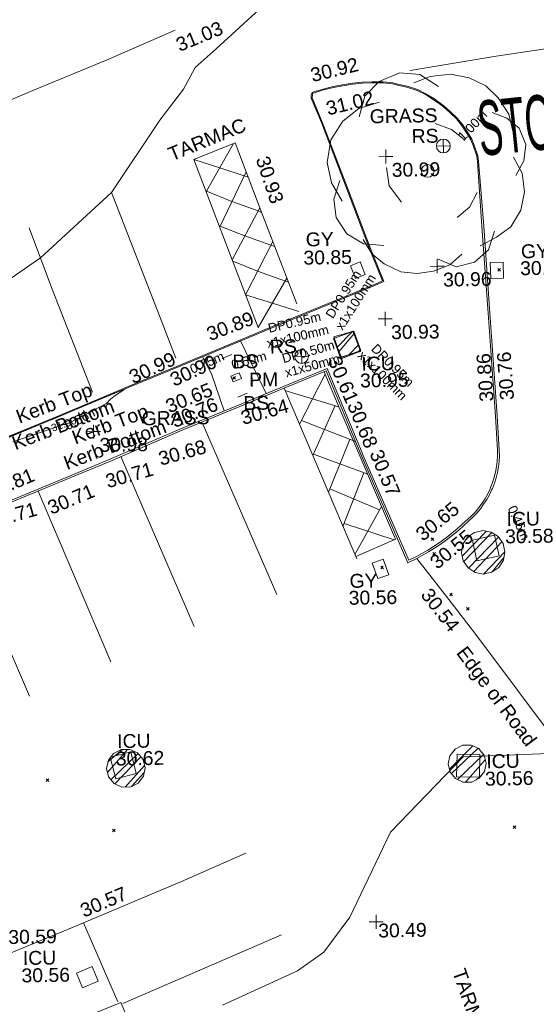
# Model space of a CAD drawing. Header units: millimetres. Extents: x -287732 to 520720, y -88450 to 287754.
# Tile 348 of 383: x 325657 to 339620, y 158224 to 184843. Entities that reach past the tile are written whole.
import ezdxf

# ---------------------------------------------------------------- set-up
doc = ezdxf.new("R2010")
doc.units = ezdxf.units.MM
for name, pattern in [('IMPORT-HIDDEN2 _3_', [4762.5, 3175, -1587.5]), ('IMPORT-UG_ELEC_QLB2 _2_', [2500, 1500, -300.0000000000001, 0, -50, 150, -300.0000000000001, 0, -200]), ('IMPORT-UG_ELEC_STREET LIGHTING_QLB2 _2_', [2700, 1500, -300.0000000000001, 0, -250, 150, -300.0000000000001, 0, -200])]:
    doc.linetypes.add(name, pattern=pattern)
for name, color, linetype, lineweight, true_color in [('00_TOPO_BIKE_STAND', 1, 'Continuous', 9, 0xff0000), ('00_TOPO_FURN_SIGN', 7, 'Continuous', 9, 0x666666), ('00_TOPO_KERB_BOTTOM', 1, 'Continuous', 9, 0xff0000), ('00_TOPO_KERB_TOP', 7, 'Continuous', 9, 0xa500a5), ('00_TOPO_LEVEL_SPOT', 7, 'Continuous', 9, 0x666666), ('00_TOPO_PARKING_METER', 6, 'Continuous', 9, 0xff00ff), ('00_TOPO_ROAD_MARKING_WHITE_CONTINUOUS', 7, 'Continuous', 9, 0x999999), ('00_TOPO_ROAD_MARKING_WHITE_DASH', 7, 'Continuous', 9, 0x999999), ('00_TOPO_SERV_GULLY', 7, 'Continuous', 9, 0x5252a5), ('00_TOPO_SERV_IC', 5, 'Continuous', 9, 0x0000ff), ('00_TOPO_TREE', 7, 'Continuous', 9, 0x666666), ('00_UAV_CONCRETE', 9, 'Continuous', 9, 0x808080), ('00_UAV_KERB_BOTTOM', 1, 'Continuous', 9, 0xff0000), ('00_UAV_KERB_TOP', 7, 'Continuous', 9, 0xa500a5), ('00_UAV_LEVEL_SPOT', 7, 'Continuous', 9, 0x666666), ('00_UAV_ROAD_MARKING_WHITE_CONTINUOUS', 7, 'Continuous', 9, 0x999999), ('00_UAV_SERV_GULLY', 7, 'Continuous', 9, 0x5252a5), ('00_UAV_SERV_IC', 5, 'Continuous', 9, 0x0000ff), ('01_DTM_CONTOUR_MNR', 7, 'Continuous', 9, 0xa5a552), ('01_DTM_CONTOUR_MNR_LABELS', 7, 'Continuous', 9, 0xa5a552), ('12333-PUM-2D-U-0001-C01 - Rev2_REVIT IMPORT_dwg', 7, 'Continuous', 9, 0x767676), ('PUM-CHAMBER EXTENTS', 6, 'IMPORT-HIDDEN2 _3_', 9, 0xff00ff), ('PUM-ELECTRIC-MH', 1, 'Continuous', 9, 0xff0000), ('PUM-ELECTRIC-QLB2', 1, 'IMPORT-UG_ELEC_QLB2 _2_', 9, 0xff0000)]:
    doc.layers.add(name, color=color, linetype=linetype, lineweight=lineweight, true_color=true_color)
for name, color, linetype, lineweight in [('00_TOPO_ROAD_TEXT', 7, 'Continuous', 9), ('00_TOPO_SURVEY_TEXT', 7, 'Continuous', 9), ('00_UAV_ROAD_EDGE', 7, 'Continuous', 9), ('00_UAV_SURVEY_TEXT', 7, 'Continuous', 9), ('GEN-TEXT', 7, 'Continuous', 9)]:
    doc.layers.add(name, color=color, linetype=linetype, lineweight=lineweight)
doc.styles.add('Arial_1', font='arial.ttf', dxfattribs={"height": 250})
doc.styles.add('Swis721 Lt BT_1', font='swissl.ttf', dxfattribs={"height": 200})
doc.styles.add('Swis721 Lt BT_2', font='swissl.ttf', dxfattribs={"height": 375})
doc.styles.add('Swis721 Lt BT_37', font='swissl.ttf', dxfattribs={"width": 0.480246, "height": 1481.4})
pattern_1 = [(45, (-533641079.65, -725615854.3560001), (-265.1650429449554, 265.1650429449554), []), (45, (-533640902.873, -725615854.3560001), (-265.1650429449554, 265.1650429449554), [])]

# ---------------------------------------------------------------- blocks, each defined once
blk = doc.blocks.new('12333-PUM-2D-U-0001-C01 - Rev2_REVIT IMPORT_dwg_CONIFEROUS_TREE_2-2077568-Site Location Plan Proposed')
at = {"layer": '00_TOPO_TREE', "color": 254, "true_color": 0xcccccc, "flags": 128}
for points in [[(534239919.7920456, 725731770.5895343), (534240086.0180855, 725732324.6763337), (534240473.8788452, 725732712.5370932), (534241027.9656445, 725732934.1718128), (534241582.0524438, 725732878.7631329), (534242080.7305633, 725732546.3110532)], [(534241415.826404, 725732657.1284132), (534241859.0958436, 725732823.3544531), (534242413.1826429, 725732878.7631329), (534242911.8607625, 725732767.945773), (534243355.1302018, 725732546.3110532), (534243687.5822815, 725732213.8589736), (534243964.6256812, 725731770.5895343), (534244075.443041, 725731271.9114147)], [(534239421.1139264, 725729498.8336568), (534239144.0705266, 725729997.5117761), (534239033.2531667, 725730551.5985756), (534239144.0705266, 725731161.0940548), (534239476.5226063, 725731659.7721742), (534239919.7920456, 725731992.2242539), (534240473.8788452, 725732158.4502938)], [(534243521.3562416, 725731825.9982141), (534243909.2170012, 725731659.7721742), (534244241.6690809, 725731382.7287747), (534244407.8951206, 725730939.4593351), (534244352.4864407, 725730496.1898955), (534244130.8517211, 725730108.329136)], [(534241969.9132034, 725731548.9548143), (534242413.1826429, 725731382.7287747), (534242745.6347225, 725731105.685375)], [(534244075.443041, 725730607.0072554), (534244297.0777608, 725730163.737816), (534244352.4864407, 725729665.0596964), (534244241.6690809, 725729166.3815771), (534243964.6256812, 725728723.1121377), (534243576.7649217, 725728446.0687377), (534243133.4954821, 725728224.4340181)], [(534241027.9656445, 725729443.4249767), (534240695.5135649, 725729886.6944163), (534240640.1048849, 725730385.3725357)], [(534240529.2875251, 725728279.8426981), (534239975.2007256, 725728335.251378), (534239531.9312862, 725728612.2947778), (534239254.8878865, 725729055.5642172), (534239199.4792065, 725729554.2423368), (534239365.7052462, 725730052.920456)], [(534243078.0868022, 725729665.0596964), (534242856.4520825, 725729277.198937), (534242524.0000027, 725729000.1555374)], [(534242634.8173627, 725728002.7992984), (534242302.3652831, 725727725.7558987), (534241859.0958436, 725727559.5298588), (534241415.826404, 725727504.121179), (534240972.5569646, 725727559.5298588), (534240529.2875251, 725727781.1645787), (534240196.8354454, 725728058.2079784), (534239975.2007256, 725728446.0687377)], [(534243521.3562416, 725728612.2947778), (534243355.1302018, 725728113.6166583), (534242967.2694423, 725727781.1645787), (534242468.5913228, 725727670.3472189), (534241969.9132034, 725727891.9819384)]]:
    blk.add_lwpolyline(points, dxfattribs=at)
at = {"layer": '00_TOPO_TREE', "color": 254, "true_color": 0xcccccc}
blk.add_circle((534241748.2784836, 725730274.5551759), 170.9299566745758, dxfattribs=at)
blk = doc.blocks.new('12333-PUM-2D-U-0001-C01 - Rev2_REVIT IMPORT_dwg_MSL_RoadSign_SYM-2077193-Site Location Plan Proposed')
at = {"layer": '00_TOPO_FURN_SIGN', "color": 254, "true_color": 0xcccccc}
for p, q in [((-500.2287617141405, 0), (499.7712382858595, 0)), ((-0.2287617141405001, -500.0000000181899), (-0.2287617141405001, 499.9999999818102))]:
    blk.add_line(p, q, dxfattribs=at)
blk.add_circle((-0.2287617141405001, 0), 500.0000000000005, dxfattribs=at)
blk = doc.blocks.new('12333-PUM-2D-U-0001-C01 - Rev2_REVIT IMPORT_dwg_MM-2077200-Site Location Plan Proposed')
at = {"layer": '00_TOPO_LEVEL_SPOT', "color": 254, "true_color": 0xcccccc, "flags": 128}
for points in [[(0, -500.0000000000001), (0, 0), (-500.0000000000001, 0)], [(500.0000000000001, 0), (0, 0), (0, 500.0000000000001)]]:
    blk.add_lwpolyline(points, dxfattribs=at)
blk = doc.blocks.new('12333-PUM-2D-U-0001-C01 - Rev2_REVIT IMPORT_dwg_UAV-2077255-Site Location Plan Proposed')
at = {"layer": '00_UAV_LEVEL_SPOT', "color": 254, "true_color": 0xcccccc, "flags": 128}
for points in [[(0, -500.0000000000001), (0, 0), (-500.0000000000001, 0)], [(500.0000000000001, 0), (0, 0), (0, 500.0000000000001)]]:
    blk.add_lwpolyline(points, dxfattribs=at)
blk = doc.blocks.new('12333-PUM-2D-U-0001-C01 - Rev2_REVIT IMPORT_dwg_MGS62954_T2_Galway_ITM_3d_Rev1-2077680-Site Location Plan Proposed')
at = {"layer": '00_TOPO_BIKE_STAND', "color": 254, "true_color": 0xcccccc}
for p, q in [((534236101.7958972, 725725299.1244249), (534236368.2490112, 725725403.0672196)), ((534236505.2071226, 725724249.7752289), (534236766.5486678, 725724354.5880898))]:
    blk.add_line(p, q, dxfattribs=at)
at = {"layer": '00_TOPO_KERB_BOTTOM', "color": 254, "true_color": 0xcccccc, "flags": 128}
blk.add_lwpolyline([(534230112.7905937, 725723225.252288), (534231575.3650307, 725723796.234311), (534233063.9536379, 725724392.969414), (534233787.8629154, 725724678.0706849), (534234801.7820843, 725725075.8976961), (534236374.8247988, 725725701.9295661), (534237846.7760964, 725726285.7525898), (534239745.9763011, 725727031.9786879), (534240334.2036757, 725727258.9801537), (534240472.0741478, 725727322.5299646), (534240138.6364812, 725728197.3671771), (534239547.698005, 725729847.0228179), (534238896.5426046, 725731628.7053179), (534238635.655548, 725732299.2308072), (534238637.9780269, 725732380.1573738), (534238661.4813097, 725732447.4702438), (534238707.1173939, 725732467.575914), (534238964.8977177, 725732536.8196646), (534239236.8008176, 725732598.9266661), (534239490.0121653, 725732644.1538292), (534239753.397713, 725732677.9635845), (534240016.1514054, 725732700.0596638), (534240282.9042745, 725732704.0964576), (534240586.6697167, 725732700.8237355), (534240843.9623744, 725732669.7744792), (534241018.1743236, 725732626.3453258), (534241229.0559636, 725732572.426522), (534241507.7608734, 725732475.1925057), (534241734.2121435, 725732360.2300683), (534241948.6871693, 725732226.5879596), (534242114.0861228, 725732102.0224271), (534242223.1390706, 725732018.81712), (534242395.2486209, 725731862.2502759), (534242571.9138868, 725731683.5795121), (534242707.4031264, 725731507.9980757), (534242855.9708462, 725731273.596766), (534242956.3675256, 725731109.3771553), (534243015.7948596, 725730944.8355962), (534243108.2430463, 725730653.8406743), (534243127.361227, 725730511.7567563)], dxfattribs=at)
at = {"layer": '00_TOPO_KERB_TOP', "color": 254, "true_color": 0xcccccc, "flags": 128}
blk.add_lwpolyline([(534230122.9405472, 725723199.530894), (534231585.5375633, 725723770.5217317), (534233074.1644384, 725724367.2721754), (534233797.9791512, 725724652.3362035), (534234811.9443784, 725725050.1812863), (534236385.0345178, 725725676.2320302), (534237856.9295892, 725726260.0327528), (534239756.0101147, 725727006.2118269), (534240344.9798015, 725727233.4997568), (534240507.1147513, 725727308.2340001), (534240164.5740715, 725728206.9547011), (534239573.6997244, 725729856.4313198), (534238922.4158126, 725731638.465451), (534238663.456287, 725732304.0368474), (534238665.4952509, 725732375.0843623), (534238683.6259878, 725732427.0103822), (534238716.3316999, 725732441.4193805), (534238971.565483, 725732509.9790912), (534239242.3136842, 725732571.8222954), (534239494.205995, 725732616.8138597), (534239756.3179936, 725732650.4601346), (534240017.5207992, 725732672.425793), (534240282.9645388, 725732676.4427758), (534240584.8589388, 725732673.1902119), (534240838.9423579, 725732642.5282363), (534241011.4051876, 725732599.5351197), (534241221.0623105, 725732545.9294037), (534241496.8992705, 725732449.695952), (534241720.6158954, 725732336.1218113), (534241933.0275382, 725732203.7654225), (534242097.3820212, 725732079.9865032), (534242205.4160115, 725731997.5586412), (534242376.1004008, 725731842.2882559), (534242551.0586978, 725731665.3438385), (534242684.7314721, 725731492.116372), (534242832.4956956, 725731258.9827707), (534242931.3129337, 725731097.3466647), (534242989.6046013, 725730935.9495224), (534243081.1599451, 725730647.7649611), (534243099.9567679, 725730508.069334)], dxfattribs=at)
at = {"layer": '00_TOPO_PARKING_METER', "color": 254, "true_color": 0xcccccc, "flags": 128}
blk.add_lwpolyline([(534236329.5549985, 725724820.0136905), (534236560.1778708, 725724908.2671813), (534236619.4006619, 725724753.5069554), (534236388.7777895, 725724665.2534645)], close=True, dxfattribs=at)
at = {"layer": '00_TOPO_ROAD_MARKING_WHITE_CONTINUOUS', "color": 254, "true_color": 0xcccccc}
for p, q in [((534235761.324481, 725729833.0695453), (534236512.9977605, 725731102.114192)), ((534236109.4265437, 725728878.616699), (534236840.9483907, 725730336.7499415)), ((534236424.2276147, 725727957.9068668), (534237192.2965027, 725729357.2339926)), ((534236767.8804522, 725727009.2314277), (534237527.8478622, 725728439.2112153)), ((534237089.9999999, 725726120.0000001), (534237894.4460961, 725727437.9644262))]:
    blk.add_line(p, q, dxfattribs=at)
at = {"layer": '00_TOPO_ROAD_MARKING_WHITE_CONTINUOUS', "color": 254, "true_color": 0xcccccc, "flags": 128}
for points in [[(534241320.0000001, 725733000), (534243650.0000001, 725733340), (534245590, 725733600), (534245930.0000002, 725731470), (534246240, 725729330.0000002)], [(534237089.9999999, 725726120.0000001), (534236380.0000001, 725728080.0000001), (534235430.0000002, 725730690.0000001), (534236560.0000002, 725731120), (534237220, 725729280.0000001), (534238150.0000001, 725726740)], [(534235430.0000002, 725730690.0000001), (534236131.9718515, 725730458.8308624), (534236785.9057662, 725730227.0341743), (534236893.1776927, 725730191.1409782)], [(534233190.0000002, 725729840.0000001), (534234430.0000002, 725726480), (534234850, 725725330.0000002)], [(534235738.2878479, 725729843.0197024), (534236440.9839446, 725729539.5058715), (534237145.7091514, 725729272.3575637), (534237238.5073884, 725729229.4529395)], [(534230950, 725728920.0000002), (534231530, 725727300.0000002), (534232580.0000001, 725724450.0000004)], [(534236085.7443486, 725728888.4674828), (534236777.4425122, 725728601.4293236), (534237476.1769543, 725728341.9617631), (534237577.782136, 725728302.8702762)], [(534236434.9952154, 725727928.1860505), (534237104.6252754, 725727642.8610036), (534237849.4387299, 725727364.2277297), (534237933.5068579, 725727331.2861457)], [(534236767.8804524, 725727009.2314277), (534237487.6259319, 725726771.4505268), (534238200.0000001, 725726530.0000001)]]:
    blk.add_lwpolyline(points, dxfattribs=at)
at = {"layer": '00_TOPO_ROAD_MARKING_WHITE_DASH', "color": 254, "true_color": 0xcccccc, "flags": 128}
blk.add_lwpolyline([(534225590, 725730430.0000002), (534227210.0000001, 725731070.0000001), (534229020.0000001, 725731790.0000001), (534231110.0000001, 725732630.0000001), (534233140.0000001, 725733430.0000002), (534234990.0000001, 725734200.0000001)], dxfattribs=at)
at = {"layer": '00_TOPO_SERV_GULLY', "color": 254, "true_color": 0xcccccc, "flags": 128}
blk.add_lwpolyline([(534239612.4971143, 725727741.2342566), (534239744.5430348, 725727402.5747768), (534240008.1114383, 725727505.3421124), (534239876.0655179, 725727844.0015924)], close=True, dxfattribs=at)
at = {"layer": '00_TOPO_SERV_IC', "color": 254, "true_color": 0xcccccc, "flags": 128}
blk.add_lwpolyline([(534239133.9794844, 725725786.6742895), (534239337.3854036, 725725239.7373326), (534239850.7112083, 725725430.6432605), (534239647.3052891, 725725977.5802174)], close=True, dxfattribs=at)
at = {"layer": '00_UAV_CONCRETE', "color": 254, "true_color": 0xcccccc, "flags": 128}
for points in [[(534236612.3860958, 725725766.4069469), (534236853.874, 725725246.0070001), (534237275.4194536, 725724330.2568313)], [(534236134.8729843, 725723884.1235216), (534235811.874, 725724894.0070001), (534235571.2068007, 725725352.3488431)]]:
    blk.add_lwpolyline(points, dxfattribs=at)
at = {"layer": '00_UAV_KERB_BOTTOM', "color": 254, "true_color": 0xcccccc, "flags": 128}
for points in [[(534243127.361227, 725730511.7567563), (534243236.5930002, 725728757.7025001), (534243360.5930002, 725726398.7025001), (534243408.8928985, 725725521.0965035), (534243513.5930002, 725723618.7024999), (534243550.5930001, 725722689.7025), (534243549.2705837, 725722538.846152), (534243538.4784285, 725722388.3705195), (534243518.2591261, 725722238.8694613), (534243488.6924726, 725722090.93299), (534243449.8951542, 725721945.1449431), (534243402.0202866, 725721802.0806793), (534243345.2568092, 725721662.304808), (534243329.5930001, 725721627.7025001), (534243262.0231451, 725721492.8184711), (534243186.1171856, 725721362.4433514), (534243102.1746876, 725721237.0916717), (534243010.526934, 725721117.2581381), (534242911.5356165, 725721003.4156785), (534242805.5914083, 725720896.0135775), (534242693.1124231, 725720795.4757018), (534242685.6675407, 725720789.2666677), (534242682.5930002, 725720786.7025), (534242405.9002013, 725720542.4900826), (534242114.4191681, 725720316.1332473), (534241906.5930001, 725720171.7025), (534241592.8152905, 725719977.4290879), (534241267.4582211, 725719803.2412952), (534241024.5930001, 725719689.7024999), (534239881.1655107, 725722461.1396264), (534239797.5930002, 725722663.7025001), (534238905.5930001, 725724915.7025), (534237214.5930002, 725724252.7025), (534236710.394813, 725724055.5160804), (534234992.5930001, 725723383.7024999), (534233018.5930001, 725722572.7025001), (534232069.0524002, 725722197.9466577), (534229040.5930002, 725721002.7025)], [(534215786.6146466, 725700307.1021081), (534216181.7485, 725701315.9545), (534219820.8003632, 725702761.3397483), (534221667.2950001, 725703494.7440002), (534224117.2950001, 725704451.7440002), (534224473.4276733, 725704591.0216199), (534227661.295, 725705837.7440002), (534229131.4903687, 725706407.3302213), (534231032.2950002, 725707143.7440003), (534233058.2950001, 725707944.7440002), (534233354.6905473, 725707220.4945699), (534234023.295, 725705586.7440002), (534235234.2913436, 725702589.017175), (534235386.295, 725702212.7440001), (534237104.1221594, 725697954.6488671), (534237529.2950001, 725696900.7440002), (534238528.295, 725694410.7440002), (534238982.4704008, 725693321.8751311), (534239542.854, 725691978.3760003), (534240859.2123395, 725688659.6395067), (534240849.3084028, 725688684.6088142)]]:
    blk.add_lwpolyline(points, dxfattribs=at)
at = {"layer": '00_UAV_KERB_TOP', "color": 254, "true_color": 0xcccccc, "flags": 128}
blk.add_lwpolyline([(534243099.9567679, 725730508.069334), (534243186.674633, 725728754.8362913), (534243310.6651671, 725726396.0163714), (534243359.0949923, 725725516.0496124), (534243463.647706, 725723616.3336377), (534243500.5842747, 725722688.9262798), (534243499.2862784, 725722540.8556911), (534243488.7189359, 725722393.5146338), (534243468.9208239, 725722247.1278496), (534243439.9700771, 725722102.2730597), (534243401.9809498, 725721959.5219402), (534243355.1033689, 725721819.4378645), (534243299.3010672, 725721682.0288168), (534243284.4482192, 725721649.2179716), (534243218.0225242, 725721516.6179328), (534243143.6977702, 725721388.9586722), (534243061.5038881, 725721266.2182076), (534242971.7652592, 725721148.8809401), (534242874.8360413, 725721037.4099458), (534242771.0987691, 725720932.2451503), (534242660.4301097, 725720833.3254108), (534242650.0311837, 725720824.6527034), (534242617.0015172, 725720795.5003194), (534242373.9917358, 725720581.0169414), (534242084.7976661, 725720356.4361047), (534241879.1463962, 725720213.516823), (534241567.8305905, 725720020.7676824), (534241245.0544596, 725719847.9616578), (534241050.8459785, 725719757.1697494), (534239863.9347955, 725722634.0025593), (534239843.9487791, 725722682.4446237), (534238933.7302821, 725724980.4402018), (534237196.3418986, 725724299.252444), (534236629.3351257, 725724077.5022755), (534234973.9855383, 725723430.113095), (534232999.9137866, 725722619.0836165), (534231988.0509845, 725722219.7310275), (534229022.1369806, 725721049.1717048)], dxfattribs=at)
at = {"layer": '00_UAV_ROAD_EDGE', "color": 254, "true_color": 0xcccccc, "flags": 128}
blk.add_lwpolyline([(534245059.4004699, 725714637.3543897), (534242828.2657021, 725717720.8558805), (534242112.3649704, 725718675.9904891), (534241267.4582211, 725719803.2412952)], dxfattribs=at)
at = {"layer": '00_UAV_ROAD_MARKING_WHITE_CONTINUOUS', "color": 254, "true_color": 0xcccccc}
for p, q in [((534238879.4041799, 725724824.1096504), (534238161.008788, 725723486.0589567)), ((534237786.4457945, 725724409.6864082), (534239238.8800842, 725723939.0596938)), ((534239137.2368989, 725723971.9947455), (534238505.9051991, 725722635.5857428)), ((534238216.3618417, 725723589.1570454), (534239668.3052719, 725722990.1105316)), ((534239518.3258683, 725723051.9894156), (534238911.3804608, 725721635.7323443)), ((534238523.9626558, 725722673.8099405), (534239984.6380352, 725722102.961547)), ((534239881.1630157, 725722143.4007503), (534239290.0692996, 725720701.9310532)), ((534238949.5459175, 725721724.7882915), (534240288.4257177, 725721135.373554)), ((534240340.7110178, 725721226.2897753), (534239599.8510319, 725719938.0464284)), ((534240663.0667447, 725720315.4861553), (534239323.1369578, 725720782.5714424)), ((534232980.7796368, 725707961.3943529), (534232094.865531, 725710114.3672941)), ((534237434.7796367, 725709694.3943528), (534233117.7796368, 725707912.3943529))]:
    blk.add_line(p, q, dxfattribs=at)
at = {"layer": '00_UAV_ROAD_MARKING_WHITE_CONTINUOUS', "color": 254, "true_color": 0xcccccc, "flags": 128}
for points in [[(534239622.10482, 725719883.1712539), (534240703.7796367, 725720332.3943528), (534239264.3544157, 725723876.3404527), (534238850.9104568, 725724894.2628037)], [(534239648.7796367, 725719817.3943532), (534237762.9235018, 725724467.6895623), (534237769.759925, 725724450.8317626)], [(534237466.7796367, 725718897.394353), (534235558.3793913, 725723518.8642277), (534235527.7646466, 725723593.0023024)], [(534235223.7796367, 725718065.394353), (534233317.3022165, 725722695.4244728), (534233320.0485289, 725722688.7548375)], [(534232954.7796367, 725717149.394353), (534231065.8296137, 725721802.0040292), (534231073.9741066, 725721781.9436013)], [(534230737.7796368, 725716266.3943529), (534228827.870985, 725720917.6845424), (534228838.725722, 725720891.249492)], [(534216248.7796367, 725701401.3943529), (534215444.7796367, 725703545.394353), (534217969.8271986, 725704527.567767), (534218110.7796368, 725704582.394353), (534220962.7796369, 725705714.3943529), (534222611.6233768, 725706384.0121162), (534224168.7796368, 725707016.3943529), (534227262.7463602, 725708217.4478164), (534227437.7796367, 725708285.394353), (534231347.7796368, 725709814.3943528), (534231917.3795166, 725710043.1023936), (534234759.7796368, 725711184.3943528), (534236509.7796368, 725711917.3943529)]]:
    blk.add_lwpolyline(points, dxfattribs=at)
at = {"layer": '00_UAV_SERV_GULLY', "color": 254, "true_color": 0xcccccc, "flags": 128}
for points in [[(534243741.874, 725727775.0070001), (534243748.874, 725727336.007), (534243403.0133542, 725727330.4921377), (534243396.0133544, 725727769.4921378)], [(534240205.874, 725719276.0070001), (534240065.874, 725719698.0070001), (534240363.1509213, 725719796.6296754), (534240503.1509215, 725719374.6296754)]]:
    blk.add_lwpolyline(points, close=True, dxfattribs=at)
at = {"layer": '00_UAV_SERV_IC', "color": 254, "true_color": 0xcccccc, "flags": 128}
for points in [[(534242891.874, 725719715.0070001), (534242781.874, 725720275.007), (534243384.1401942, 725720393.3092881), (534243494.1401942, 725719833.3092883)], [(534232891.295, 725714576.7440002), (534233447.295, 725714709.7440001), (534233587.6826152, 725714122.8604362), (534233031.6826151, 725713989.8604363)], [(534242858.874, 725713859.0070001), (534242242.8740001, 725713881.007), (534242264.8700911, 725714496.897552), (534242880.8700911, 725714474.897552)], [(534231876.295, 725708750.7440002), (534232304.2950001, 725708922.7440001), (534232463.852016, 725708525.7067744), (534232035.8520161, 725708353.7067744)]]:
    blk.add_lwpolyline(points, close=True, dxfattribs=at)
at = {"layer": '01_DTM_CONTOUR_MNR', "color": 254, "true_color": 0xcccccc, "flags": 128}
for points in [[(534237386.7762394, 725734818.5030985), (534236089.3232542, 725733675.7995386), (534235511.8840165, 725733176.1765794), (534235499.8952777, 725733160.0819997), (534235190.3146485, 725732602.0354186), (534234528.5589755, 725731768.5800906), (534233190.0000002, 725729840.0000001), (534231240.0000001, 725728110), (534230442.0415124, 725727568.1040559)], [(534230118.0268199, 725723205.9195403), (534231207.1218207, 725723630.3012048), (534231587.4156746, 725723777.7529763), (534231969.5957589, 725723930.1016126), (534233068.9825088, 725724372.034983), (534233106.0000001, 725724385.5000001), (534233440.0000002, 725724510.0000001), (534233155.5477284, 725724327.6763872), (534233065.2214765, 725724250.5369129), (534232956.6225166, 725724136.1589406), (534231946.8001422, 725723630.8479447), (534231805.7857864, 725723594.0045007), (534231795.318027, 725723590.6193203), (534230408.0514608, 725723141.9896365)], [(534244990.0000001, 725714470.0000002), (534242430.0000002, 725714420.0000001), (534240430.0000002, 725712420.0000001), (534239287.6017132, 725710142.0164169), (534238573.1158552, 725709206.0809547), (534237853.9135394, 725708712.7677356), (534235809.9769884, 725707816.4081692)]]:
    blk.add_lwpolyline(points, dxfattribs=at)
blk.add_blockref('12333-PUM-2D-U-0001-C01 - Rev2_REVIT IMPORT_dwg_CONIFEROUS_TREE_2-2077568-Site Location Plan Proposed', (0, 0))
at = {"xscale": 0.375, "yscale": 0.375, "zscale": 0.375}
for name, p in [('12333-PUM-2D-U-0001-C01 - Rev2_REVIT IMPORT_dwg_MSL_RoadSign_SYM-2077193-Site Location Plan Proposed', (534242182.4249318, 725730940.571363)), ('12333-PUM-2D-U-0001-C01 - Rev2_REVIT IMPORT_dwg_MM-2077200-Site Location Plan Proposed', (534240622.6075696, 725730681.0368875)), ('12333-PUM-2D-U-0001-C01 - Rev2_REVIT IMPORT_dwg_MM-2077200-Site Location Plan Proposed', (534241958.8881712, 725727690.3764399)), ('12333-PUM-2D-U-0001-C01 - Rev2_REVIT IMPORT_dwg_MM-2077200-Site Location Plan Proposed', (534240528.6749871, 725726294.2792597)), ('12333-PUM-2D-U-0001-C01 - Rev2_REVIT IMPORT_dwg_MSL_RoadSign_SYM-2077193-Site Location Plan Proposed', (534238252.4138391, 725725318.5396696)), ('12333-PUM-2D-U-0001-C01 - Rev2_REVIT IMPORT_dwg_MM-2077200-Site Location Plan Proposed', (534232594.9010783, 725723384.2554238)), ('12333-PUM-2D-U-0001-C01 - Rev2_REVIT IMPORT_dwg_UAV-2077255-Site Location Plan Proposed', (534240000.0000001, 725710000.0000001))]:
    blk.add_blockref(name, p, dxfattribs=at)
at = {"layer": '00_TOPO_BIKE_STAND', "color": 251, "true_color": 0x666666, "char_height": 375, "width": 778.8190080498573, "attachment_point": 1, "line_spacing_factor": 1.005061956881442, "style": 'Swis721 Lt BT_2'}
for insert in [(534236379.8495027, 725725399.0852898), (534236655.9494813, 725724271.2190397)]:
    blk.add_mtext('BS', dxfattribs=dict(at, insert=insert))
at = {"layer": '00_TOPO_FURN_SIGN', "char_height": 375, "width": 783.5679044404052, "attachment_point": 1, "line_spacing_factor": 1.005061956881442, "style": 'Swis721 Lt BT_2'}
for insert in [(534241328.6483517, 725731408.0721), (534237398.6372589, 725725786.040407)]:
    blk.add_mtext('RS', dxfattribs=dict(at, insert=insert))
at = {"layer": '00_TOPO_KERB_BOTTOM', "color": 251, "true_color": 0x666666, "char_height": 375, "attachment_point": 1, "line_spacing_factor": 1.005061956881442, "style": 'Swis721 Lt BT_2'}
for s, insert, width, rotation in [('30.92', (534238594.3860722, 725733093.3850731), 1495.902363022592, 12.643359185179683), ('30.90', (534234642.3083473, 725724899.0574627), 1495.902363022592, 23.69668767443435), ('Kerb Bottom', (534230344.5726165, 725723268.6453842), 3414.456504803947, 19.921497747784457)]:
    blk.add_mtext(s, dxfattribs=dict(at, insert=insert, width=width, rotation=rotation))
at = {"layer": '00_TOPO_KERB_TOP', "color": 251, "true_color": 0x666666, "char_height": 375, "attachment_point": 1, "line_spacing_factor": 1.005061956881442, "style": 'Swis721 Lt BT_2'}
for s, insert, width, rotation in [('31.02', (534238998.2647445, 725732184.2204847), 1495.902363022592, 12.643359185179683), ('30.99', (534233536.3484839, 725724990.0895953), 1495.902363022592, 23.69668767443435), ('Kerb Top', (534230465.3303638, 725723982.7763845), 2493.170605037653, 19.921497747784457)]:
    blk.add_mtext(s, dxfattribs=dict(at, insert=insert, width=width, rotation=rotation))
at = {"layer": '00_TOPO_LEVEL_SPOT', "char_height": 375, "width": 1495.902363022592, "attachment_point": 1, "line_spacing_factor": 1.005061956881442, "style": 'Swis721 Lt BT_2'}
for s, insert in [('30.99', (534240775.4269378, 725730504.0039226)), ('30.96', (534242111.7269377, 725727513.4039226)), ('30.93', (534240681.5269378, 725726117.3039224)), ('30.98', (534232747.7269378, 725723207.3039227))]:
    blk.add_mtext(s, dxfattribs=dict(at, insert=insert))
at = {"layer": '00_TOPO_PARKING_METER', "color": 251, "true_color": 0x666666, "insert": (534236823.3293959, 725724901.1371685), "char_height": 375, "width": 888.0436250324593, "attachment_point": 1, "line_spacing_factor": 1.005061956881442, "style": 'Swis721 Lt BT_2'}
blk.add_mtext('PM', dxfattribs=at)
at = {"layer": '00_TOPO_ROAD_MARKING_WHITE_CONTINUOUS', "color": 251, "true_color": 0x666666, "char_height": 375, "width": 1495.902363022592, "attachment_point": 1, "line_spacing_factor": 1.005061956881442, "style": 'Swis721 Lt BT_2'}
for s, insert, rotation in [('30.93', (534237460.1171278, 725730789.7663804), 287.4783924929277), ('30.89', (534235655.3848948, 725726125.2846694), 19.921497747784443)]:
    blk.add_mtext(s, dxfattribs=dict(at, insert=insert, rotation=rotation))
at = {"layer": '00_TOPO_ROAD_MARKING_WHITE_DASH', "color": 251, "true_color": 0x666666, "insert": (534234962.3517328, 725733955.4581873), "char_height": 375, "width": 1495.902363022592, "attachment_point": 1, "rotation": 21.36587280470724, "line_spacing_factor": 1.005061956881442, "style": 'Swis721 Lt BT_2'}
blk.add_mtext('31.03', dxfattribs=at)
at = {"layer": '00_TOPO_ROAD_TEXT', "color": 251, "true_color": 0x666666, "insert": (534243064.7832258, 725732127.4634544), "char_height": 1481.4, "width": 2926.08, "attachment_point": 1, "rotation": 4.829170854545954, "line_spacing_factor": 1.005061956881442, "style": 'Swis721 Lt BT_37'}
blk.add_mtext('STOP', dxfattribs=at)
at = {"layer": '00_TOPO_SERV_GULLY', "color": 251, "true_color": 0x666666, "char_height": 375, "attachment_point": 1, "line_spacing_factor": 1.005061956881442, "style": 'Swis721 Lt BT_2'}
for s, insert, width in [('GY', (534238418.0417082, 725728664.3824868), 821.5590755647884), ('30.85', (534238347.7351136, 725728172.5645938), 1495.902363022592)]:
    blk.add_mtext(s, dxfattribs=dict(at, insert=insert, width=width))
at = {"layer": '00_TOPO_SERV_IC', "color": 251, "true_color": 0x666666, "char_height": 375, "attachment_point": 1, "line_spacing_factor": 1.005061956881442, "style": 'Swis721 Lt BT_2'}
for s, insert, width in [('ICU', (534239862.9486354, 725725277.6163934), 1021.012723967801), ('30.95', (534239820.8837144, 725724825.6741955), 1495.902363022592)]:
    blk.add_mtext(s, dxfattribs=dict(at, insert=insert, width=width))
at = {"layer": '00_TOPO_SURVEY_TEXT', "color": 251, "true_color": 0x666666, "char_height": 375, "width": 2018.280965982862, "attachment_point": 1, "line_spacing_factor": 1.005061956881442, "style": 'Swis721 Lt BT_2'}
for insert in [(534240204.9981766, 725731962.8376112), (534233900.6000002, 725723905.2296078)]:
    blk.add_mtext('GRASS', dxfattribs=dict(at, insert=insert))
at = {"layer": '00_TOPO_SURVEY_TEXT', "color": 251, "true_color": 0x666666, "insert": (534234698.4307756, 725730999.6121898), "char_height": 375, "width": 2450.430537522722, "attachment_point": 1, "rotation": 21.293217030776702, "line_spacing_factor": 1.005061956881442, "style": 'Swis721 Lt BT_2'}
blk.add_mtext('TARMAC', dxfattribs=at)
at = {"layer": '00_UAV_KERB_BOTTOM', "color": 251, "true_color": 0x666666, "char_height": 375, "attachment_point": 1, "line_spacing_factor": 1.005061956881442, "style": 'Swis721 Lt BT_2'}
for s, insert, width, rotation in [('30.76', (534243600.4626615, 725724031.1545048), 1495.902363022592, 93.1501508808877), ('30.65', (534234511.5305182, 725724188.0117127), 1495.902363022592, 21.35992677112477), ('Kerb Bottom', (534231731.0045221, 725722711.7124909), 3414.456504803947, 19.588539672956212), ('30.57', (534240383.759592, 725722807.8291286), 1495.902363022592, 291.78605232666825), ('30.71', (534231273.7398706, 725721503.0945984), 1495.902363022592, 21.53769651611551), ('30.55', (534241582.4658695, 725719776.8485268), 1495.902363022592, 38.37236032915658)]:
    blk.add_mtext(s, dxfattribs=dict(at, insert=insert, width=width, rotation=rotation))
at = {"layer": '00_UAV_KERB_TOP', "color": 251, "true_color": 0x666666, "char_height": 375, "attachment_point": 1, "line_spacing_factor": 1.005061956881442, "style": 'Swis721 Lt BT_2'}
for s, insert, width, rotation in [('30.86', (534243046.0253065, 725723998.3342915), 1495.902363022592, 93.1501508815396), ('30.76', (534234651.4217291, 725723791.072312), 1495.902363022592, 21.359926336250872), ('Kerb Top', (534231967.1578178, 725723394.7775058), 2493.170605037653, 19.588539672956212), ('30.68', (534239801.1150963, 725724124.6098741), 1495.902363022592, 291.65068727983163), ('30.81', (534229656.6323835, 725721959.8698517), 1495.902363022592, 21.5376965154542), ('30.65', (534241211.6149035, 725720545.2364881), 1495.902363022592, 37.88015871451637)]:
    blk.add_mtext(s, dxfattribs=dict(at, insert=insert, width=width, rotation=rotation))
at = {"layer": '00_UAV_LEVEL_SPOT', "char_height": 375, "width": 1495.902363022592, "attachment_point": 1, "line_spacing_factor": 1.005061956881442, "style": 'Swis721 Lt BT_2'}
for s, insert in [('30.59', (534230051.8765643, 725709949.1441547)), ('30.49', (534240051.8765643, 725709949.1441547))]:
    blk.add_mtext(s, dxfattribs=dict(at, insert=insert))
at = {"layer": '00_UAV_ROAD_EDGE', "color": 251, "true_color": 0x666666, "char_height": 375, "attachment_point": 1, "line_spacing_factor": 1.005061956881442, "style": 'Swis721 Lt BT_2'}
for s, insert, width, rotation in [('30.54', (534241638.9483965, 725719037.6384485), 1495.902363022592, 306.8526088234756), ('Edge of Road', (534242578.495679, 725717449.7624061), 3746.879252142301, 305.82436271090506)]:
    blk.add_mtext(s, dxfattribs=dict(at, insert=insert, width=width, rotation=rotation))
at = {"layer": '00_UAV_ROAD_MARKING_WHITE_CONTINUOUS', "color": 251, "true_color": 0x666666, "char_height": 375, "width": 1495.902363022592, "attachment_point": 1, "line_spacing_factor": 1.005061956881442, "style": 'Swis721 Lt BT_2'}
for s, insert, rotation in [('30.61', (534239294.7191738, 725725345.7917953), 292.10524513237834), ('30.64', (534236544.4528521, 725723855.2997367), 14.699407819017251), ('30.68', (534234300.1814601, 725722791.9757926), 14.670067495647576), ('30.71', (534232857.5837705, 725722208.8276744), 14.649632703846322), ('30.71', (534229697.836471, 725721182.3519707), 14.622776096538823), ('30.57', (534231964.8492783, 725710595.822021), 21.87664632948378)]:
    blk.add_mtext(s, dxfattribs=dict(at, insert=insert, rotation=rotation))
at = {"layer": '00_UAV_SERV_GULLY', "color": 251, "true_color": 0x666666, "char_height": 375, "attachment_point": 1, "line_spacing_factor": 1.005061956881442, "style": 'Swis721 Lt BT_2'}
for s, insert, width in [('GY', (534244229.0210903, 725728242.0411109), 821.5590755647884), ('30.81', (534244199.0399926, 725727785.2049086), 1495.902363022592), ('GY', (534239440.9929091, 725719414.0564991), 821.5590755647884), ('30.56', (534239411.0118115, 725718957.220297), 1495.902363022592)]:
    blk.add_mtext(s, dxfattribs=dict(at, insert=insert, width=width))
at = {"layer": '00_UAV_SERV_IC', "color": 251, "true_color": 0x666666, "char_height": 375, "attachment_point": 1, "line_spacing_factor": 1.005061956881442, "style": 'Swis721 Lt BT_2'}
for s, insert, width in [('ICU', (534243712.361191, 725721013.4884516), 1021.012723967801), ('30.58', (534243667.5330405, 725720543.1094508), 1495.902363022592), ('ICU', (534233085.5553192, 725715191.6375197), 1021.012723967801), ('30.62', (534233040.7271687, 725714721.2585189), 1495.902363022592), ('ICU', (534243053.1553192, 725714473.9375198), 1021.012723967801), ('30.56', (534243008.3271687, 725714003.5585189), 1495.902363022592), ('ICU', (534230435.0567386, 725709375.0308297), 1021.012723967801), ('30.56', (534230390.228588, 725708904.6518288), 1495.902363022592)]:
    blk.add_mtext(s, dxfattribs=dict(at, insert=insert, width=width))
at = {"layer": '00_UAV_SURVEY_TEXT', "color": 251, "true_color": 0x666666, "insert": (534242385.3594699, 725708736.2698134), "char_height": 375, "width": 2450.430537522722, "attachment_point": 1, "rotation": 288.3530731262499, "line_spacing_factor": 1.005061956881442, "style": 'Swis721 Lt BT_2'}
blk.add_mtext('TARMAC', dxfattribs=at)
at = {"layer": '01_DTM_CONTOUR_MNR_LABELS', "color": 251, "true_color": 0x666666, "insert": (534231761.5361819, 725723695.9631118), "char_height": 200, "width": 797.8007824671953, "attachment_point": 2, "rotation": 17.920746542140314, "line_spacing_factor": 1.005061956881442, "style": 'Swis721 Lt BT_1'}
blk.add_mtext('31.00', dxfattribs=at)
blk = doc.blocks.new('12333-PUM-2D-U-0001-C01 - Rev2_REVIT IMPORT_dwg-1620468-Site Location Plan Proposed')
at = {"layer": 'PUM-CHAMBER EXTENTS', "true_color": 0xffaaff}
h = blk.add_hatch(dxfattribs=at)
h.set_pattern_fill('FP_3', color=211, style=0, pattern_type=2)
h.set_pattern_definition(pattern_1)
h.paths.add_polyline_path([(598226.3501528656, 109407.6438213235), (598779.3501529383, 109594.643821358), (598597.3501529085, 110122.6438212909), (598044.3501528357, 109935.6438210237)])
h = blk.add_hatch(dxfattribs=at)
h.set_pattern_fill('FP_3', color=211, style=0, pattern_type=2)
h.set_pattern_definition(pattern_1)
h.paths.add_polyline_path([(601987.8501528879, 103496.6333957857), (602212.6806590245, 103541.3549640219), (602403.2827587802, 103668.7112153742), (602530.6390101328, 103859.31331513), (602575.3605783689, 104084.1438212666), (602530.6390101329, 104308.9743274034), (602403.2827587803, 104499.5764271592), (602212.6806590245, 104626.9326785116), (601987.8501528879, 104671.6542467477), (601763.0196467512, 104626.9326785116), (601572.4175469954, 104499.5764271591), (601445.0612956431, 104308.9743274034), (601400.339727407, 104084.1438212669), (601445.061295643, 103859.31331513), (601572.4175469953, 103668.7112153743), (601763.0196467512, 103541.3549640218)])
h = blk.add_hatch(dxfattribs=at)
h.set_pattern_fill('FP_3', color=211, style=0, pattern_type=2)
h.set_pattern_definition(pattern_1)
h.paths.add_polyline_path([(592113.4039339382, 97908.65024423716), (592345.2963718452, 97908.65024423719), (592554.2242391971, 98009.2646023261), (592698.8068093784, 98190.56541088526), (592750.4077312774, 98416.64382128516), (592698.8068093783, 98642.72223168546), (592554.2242391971, 98824.02304024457), (592345.2963718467, 98924.63739833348), (592113.4039339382, 98924.63739833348), (591904.476066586, 98824.02304024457), (591759.8934964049, 98642.72223168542), (591708.2925745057, 98416.64382128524), (591759.8934964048, 98190.56541088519), (591904.4760665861, 98009.26460232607)])
h = blk.add_hatch(dxfattribs=at)
h.set_pattern_fill('FP_3', color=211, style=0, pattern_type=2)
h.set_pattern_definition(pattern_1)
h.paths.add_polyline_path([(601340.9262801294, 97880.01072162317), (601568.7740257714, 97880.01072162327), (601774.0577512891, 97978.87015354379), (601916.118497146, 98157.00869425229), (601966.8193903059, 98379.14382130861), (601916.1184971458, 98601.278948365), (601763.0196467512, 98784.73316006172), (601568.7740257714, 98878.27692099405), (601340.9262801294, 98878.27692099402), (601135.6425546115, 98779.41748907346), (600993.5818087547, 98601.27894836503), (600942.8809155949, 98379.14382130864), (600993.5818087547, 98157.00869425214), (601135.6425546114, 97978.87015354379), (601340.6941320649, 97880.1225182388)])
at = {"layer": 'GEN-TEXT', "color": 253, "true_color": 0xaaaaaa}
for p, q in [((602513.9948137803, 111676.2884822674), (602584.7054918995, 111746.9991603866)), ((602584.7054918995, 111676.2884822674), (602513.9948137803, 111746.9991603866)), ((595306.9948138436, 108878.2884823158), (595377.7054919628, 108948.9991604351)), ((595377.7054919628, 108878.2884823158), (595306.9948138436, 108948.9991604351)), ((600583.9948138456, 104429.2884822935), (600654.7054919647, 104499.9991604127)), ((600654.7054919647, 104429.2884822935), (600583.9948138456, 104499.9991604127)), ((600626.9948137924, 104029.2884822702), (600697.7054919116, 104099.9991603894)), ((600697.7054919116, 104029.2884822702), (600626.9948137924, 104099.9991603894)), ((599210.9948138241, 103688.2884822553), (599281.7054919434, 103758.9991603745)), ((599281.7054919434, 103688.2884822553), (599210.9948138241, 103758.9991603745)), ((601062.9948137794, 102919.2884822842), (601133.7054918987, 102989.9991604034)), ((601133.7054918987, 102919.2884822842), (601062.9948137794, 102989.9991604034)), ((601508.9948137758, 102528.2884822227), (601579.7054918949, 102598.9991603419)), ((601579.7054918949, 102528.2884822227), (601508.9948137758, 102598.9991603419)), ((590067.994813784, 98094.28848233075), (590138.7054919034, 98164.99916044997)), ((590138.7054919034, 98094.28848233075), (590067.994813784, 98164.99916044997)), ((591841.9948138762, 96706.28848229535), (591912.7054919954, 96776.99916041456)), ((591912.7054919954, 96706.28848229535), (591841.9948138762, 96776.99916041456)), ((602669.9948138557, 96604.28848222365), (602740.705491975, 96674.99916034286)), ((602740.705491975, 96604.28848222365), (602669.9948138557, 96674.99916034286))]:
    blk.add_line(p, q, dxfattribs=at)
at = {"layer": 'PUM-CHAMBER EXTENTS', "color": 211, "linetype": 'Continuous', "true_color": 0xffaaff, "flags": 128}
for points in [[(598226.350152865, 109407.6438213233), (598779.3501529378, 109594.6438213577), (598597.350152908, 110122.6438212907), (598044.3501528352, 109935.6438210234)], [(602575.3605783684, 104084.1438212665), (602530.6390101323, 104308.9743274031), (602403.2827587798, 104499.5764271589), (602212.680659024, 104626.9326785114), (601987.8501528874, 104671.6542467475), (601887.5272565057, 104651.6987818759), (601763.0196467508, 104626.9326785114), (601572.417546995, 104499.5764271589), (601445.0612956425, 104308.9743274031), (601400.3397274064, 104084.1438212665), (601445.0612956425, 103859.3133151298), (601572.417546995, 103668.7112153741), (601763.0196467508, 103541.3549640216), (601987.8501528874, 103496.6333957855), (602088.1730492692, 103516.5888606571), (602212.680659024, 103541.3549640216), (602403.2827587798, 103668.7112153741), (602530.6390101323, 103859.3133151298)], [(592750.407731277, 98416.6438212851), (592698.8068093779, 98642.7222316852), (592554.2242391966, 98824.02304024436), (592345.2963718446, 98924.63739833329), (592113.4039339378, 98924.63739833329), (592082.2452199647, 98909.6321525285), (591904.4760665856, 98824.02304024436), (591759.8934964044, 98642.7222316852), (591708.2925745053, 98416.6438212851), (591759.8934964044, 98190.56541088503), (591904.4760665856, 98009.26460232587), (592113.4039339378, 97908.65024423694), (592345.2963718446, 97908.65024423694), (592376.4550858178, 97923.65549004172), (592554.2242391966, 98009.26460232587), (592698.8068093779, 98190.56541088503)], [(601966.8193903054, 98379.1438213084), (601916.1184971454, 98601.27894836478), (601812.4165952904, 98731.3170201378), (601774.0577512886, 98779.41748907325), (601568.7740257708, 98878.27692099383), (601340.9262801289, 98878.27692099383), (601135.6425546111, 98779.41748907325), (600993.5818087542, 98601.27894836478), (600942.8809155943, 98379.1438213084), (600993.5818087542, 98157.00869425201), (601097.2837106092, 98026.97062247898), (601135.6425546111, 97978.87015354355), (601340.9262801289, 97880.01072162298), (601568.7740257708, 97880.01072162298), (601774.0577512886, 97978.87015354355), (601916.1184971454, 98157.00869425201)]]:
    blk.add_lwpolyline(points, close=True, dxfattribs=at)
at = {"layer": 'PUM-ELECTRIC-MH', "color": 21, "true_color": 0xffaaaa, "flags": 128}
blk.add_lwpolyline([(598586.3501528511, 110124.6438213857), (598051.3501529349, 109980.6438212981), (598232.3501529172, 109424.6438213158), (598767.3501528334, 109568.6438214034)], close=True, dxfattribs=at)
blk.add_blockref('12333-PUM-2D-U-0001-C01 - Rev2_REVIT IMPORT_dwg_MGS62954_T2_Galway_ITM_3d_Rev1-2077680-Site Location Plan Proposed', (-533641079.6498471, -725615854.3561786))
at = {"layer": 'PUM-ELECTRIC-QLB2', "char_height": 250, "attachment_point": 2, "line_spacing_factor": 0.9417779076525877, "style": 'Arial_1'}
for s, insert, width, rotation in [('1.00m', (601810.7056234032, 115713.7166972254), 1160.025439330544, 45.3407380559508), ('DP0.95m\\Px1x100mm', (598224.8814754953, 111196.1764227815), 2038.461589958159, 56.52397493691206), ('DP0.95m\\Px1x100mm', (596968.4716051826, 110513.4837067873), 2038.461589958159, 12.157588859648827), ('DP0.50m\\Px1x50mm', (597322.9874293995, 109712.9349859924), 1805.844351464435, 14.555995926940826), ('DP0.95m\\Px1x100mm', (599720.3957825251, 109269.8462636), 2038.461589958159, 313.96184961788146), ('0.75m', (594565.4563592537, 109458.1945661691), 1160.025439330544, 22.61039202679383), ('0.50m', (595716.158274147, 109506.7659874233), 1160.025439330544, 14.555995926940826), ('0.56m', (591140.154897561, 108014.3942069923), 1160.025439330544, 26.73511170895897), ('0.46m', (603081.4475624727, 104913.7002171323), 1160.025439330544, 292.5986944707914)]:
    blk.add_mtext(s, dxfattribs=dict(at, insert=insert, width=width, rotation=rotation))

msp = doc.modelspace()

# ---------------------------------------------------------------- block references
at = {"layer": '12333-PUM-2D-U-0001-C01 - Rev2_REVIT IMPORT_dwg', "color": 254, "linetype": 'IMPORT-UG_ELEC_STREET LIGHTING_QLB2 _2_', "true_color": 0xffd4d4, "rotation": 0.9999999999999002}
msp.add_blockref('12333-PUM-2D-U-0001-C01 - Rev2_REVIT IMPORT_dwg-1620468-Site Location Plan Proposed', (-261895.0770586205, 55869.5817132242), dxfattribs=at)

doc.saveas('drawing.dxf')
